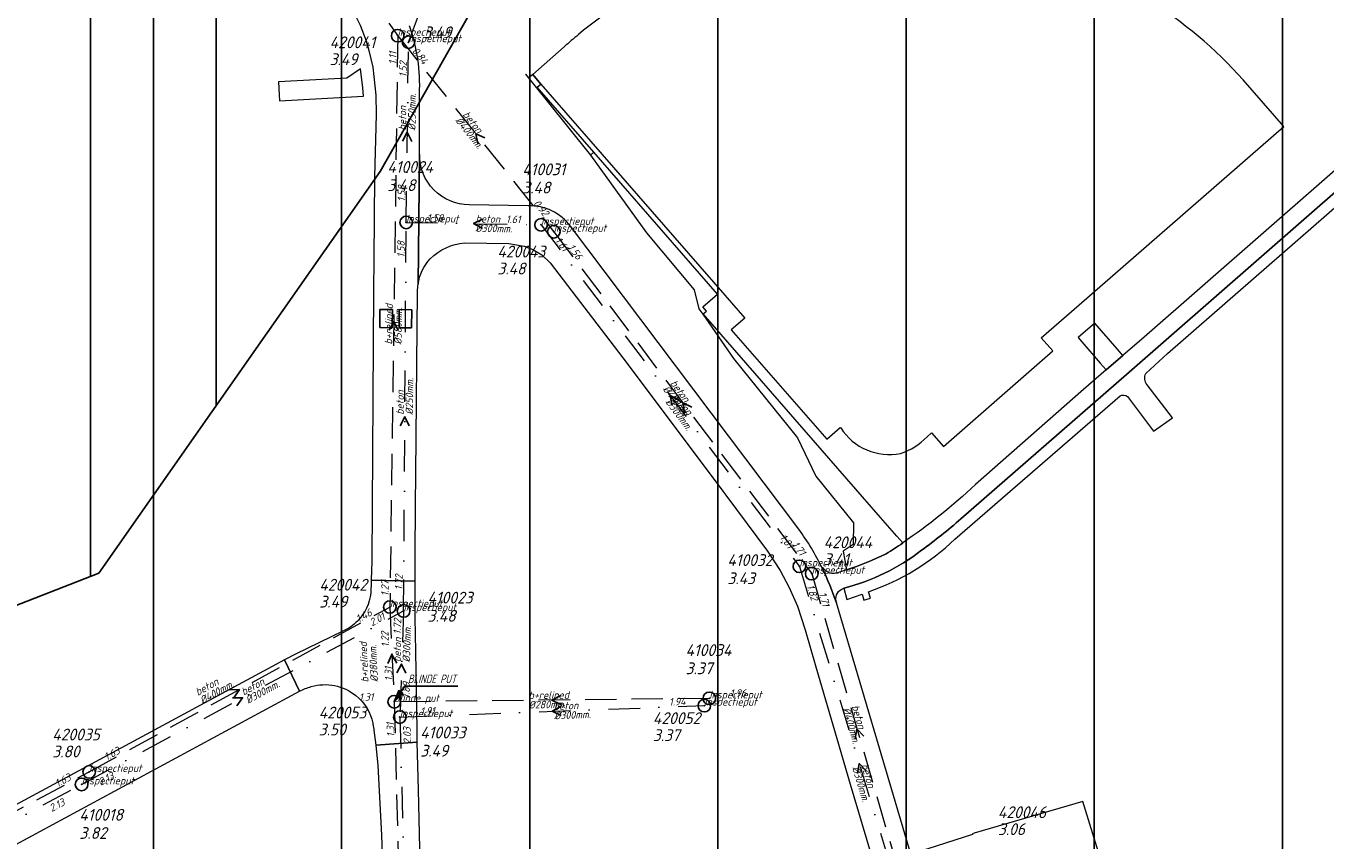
# Model space of a CAD drawing. Extents: x 148869 to 161638, y 453607 to 469810.
# Tile 336 of 656: x 155767 to 155975, y 461472 to 461602. Entities that reach past the tile are written whole.
import ezdxf

# ---------------------------------------------------------------- set-up
doc = ezdxf.new("R2010")
doc.units = 0
doc.header["$PDMODE"] = 32
doc.header["$PDSIZE"] = 2
doc.linetypes.add('RI-HWA', pattern=[7.4, 5, -2.4])
doc.linetypes.add('RI-VWA', pattern=[11, 5, -3, 0, -3])
doc.layers.get('0').update_dxf_attribs({"linetype": 'CONTINUOUS'})
doc.layers.get('DEFPOINTS').update_dxf_attribs({"linetype": 'CONTINUOUS'})
for name, color, linetype in [('2022', 10, 'CONTINUOUS'), ('2022 hatch', 10, 'CONTINUOUS'), ('2024 hatch', 160, 'CONTINUOUS'), ('B-OI-AANPIJLING', 1, 'CONTINUOUS')]:
    doc.layers.add(name, color=color, linetype=linetype)
for name, color, linetype, lineweight in [('B-OI-RI-BIJZONDERDERHEDEN-T18', 134, 'CONTINUOUS', 18), ('B-OI-RI-HWA-BOB-T18', 150, 'CONTINUOUS', 18), ('B-OI-RI-HWA-MATERIAAL-T18', 150, 'CONTINUOUS', 18), ('B-OI-RI-HWA-PUTDEKSELHOOGTE-T25', 150, 'CONTINUOUS', 25), ('B-OI-RI-HWA-PUTNUMMER-T25', 150, 'CONTINUOUS', 25), ('B-OI-RI-HWA_DIAMETER-T18', 150, 'CONTINUOUS', 18), ('B-OI-RI-HWA_RIOOLPUT-S', 150, 'CONTINUOUS', 25), ('B-OI-RI-HWA_TRANSPORTLEIDING-G', 150, 'RI-HWA', 18), ('B-OI-RI-STROOMRICHTING-S', 252, 'CONTINUOUS', 25), ('B-OI-RI-VWA-BOB-T18', 34, 'CONTINUOUS', 18), ('B-OI-RI-VWA-DIAMETER-T18', 34, 'CONTINUOUS', 18), ('B-OI-RI-VWA-MATERIAAL-T18', 34, 'CONTINUOUS', 18), ('B-OI-RI-VWA_PUTDEKSELHOOGTE-T25', 34, 'CONTINUOUS', 25), ('B-OI-RI-VWA_PUTNUMMER-T25', 34, 'CONTINUOUS', 25), ('B-OI-RI-VWA_RIOOLPUT-S', 34, 'CONTINUOUS', 25), ('B-OI-RI-VWA_TRANSPORTLEIDING-G', 34, 'RI-VWA', 18), ('B-RO-VH-VERHARDING_ASFALT-GV', 251, 'CONTINUOUS', 18), ('B-RO-VH-VERHARDING_HOUTSNIPPERS-GV', 251, 'CONTINUOUS', 18), ('B-RO-VH-VERHARDING_STRAATBAKSTEEN-GV', 251, 'CONTINUOUS', 18)]:
    doc.layers.add(name, color=color, linetype=linetype, lineweight=lineweight)
doc.styles.add('NLCS-ISO-M500-T18_CURSIEF', font='NLCS-ISO.ttf', dxfattribs={"oblique": 15, "height": 0.9})
doc.styles.add('NLCS-ISO-M750-T25_CURSIEF', font='NLCS-ISO.ttf', dxfattribs={"oblique": 15, "height": 1.875})

# ---------------------------------------------------------------- blocks, each defined once
blk = doc.blocks.new('ACMAP_ANN_TEMPLATE_vwa-diam')
at = {"color": 0, "linetype": 'ByBlock', "style": 'NLCS-ISO-M500-T18_CURSIEF', "oblique": 15}
blk.add_attdef('vwa-diam', (0.3, -1.3), '', height=1.2, dxfattribs=at)
blk = doc.blocks.new('ACMAP_ANN_TEMPLATE_vwa-materiaal')
at = {"color": 0, "linetype": 'ByBlock', "style": 'NLCS-ISO-M500-T18_CURSIEF', "oblique": 15}
blk.add_attdef('vwa-mat', (0.3, 0.2), '', height=1.2, dxfattribs=at)
blk = doc.blocks.new('ACMAP_ANN_TEMPLATE_vwa-nap-l')
at = {"color": 0, "linetype": 'ByBlock', "style": 'NLCS-ISO-M500-T18_CURSIEF', "oblique": 15}
blk.add_attdef('vwa-nap-l', (3.3, 0.2), '', height=1.2, dxfattribs=at)
blk = doc.blocks.new('ACMAP_ANN_TEMPLATE_vwa-nap-r')
at = {"color": 0, "linetype": 'ByBlock', "style": 'NLCS-ISO-M500-T18_CURSIEF', "oblique": 15}
blk.add_attdef('vwa-nap-r', (-5.6, 0.2), '', height=1.2, dxfattribs=at)
blk = doc.blocks.new('ACMAP_ANN_TEMPLATE_hwa-diam')
at = {"color": 0, "linetype": 'ByBlock', "style": 'NLCS-ISO-M500-T18_CURSIEF', "oblique": 15}
blk.add_attdef('hwa-diam', (-3.7, -1.3), '', height=1.2, dxfattribs=at)
blk = doc.blocks.new('ACMAP_ANN_TEMPLATE_hwa-materiaal')
at = {"color": 0, "linetype": 'ByBlock', "style": 'NLCS-ISO-M500-T18_CURSIEF', "oblique": 15}
blk.add_attdef('hwa-mat', (-3.7, 0.2), '', height=1.2, dxfattribs=at)
blk = doc.blocks.new('ACMAP_ANN_TEMPLATE_hwa-nap-l')
at = {"color": 0, "linetype": 'ByBlock', "style": 'NLCS-ISO-M500-T18_CURSIEF', "oblique": 15}
blk.add_attdef('hwa-nap-l', (3.3, 0.2), '', height=1.2, dxfattribs=at)
blk = doc.blocks.new('ACMAP_ANN_TEMPLATE_hwa-nap-r')
at = {"color": 0, "linetype": 'ByBlock', "style": 'NLCS-ISO-M500-T18_CURSIEF', "oblique": 15}
blk.add_attdef('hwa-nap-r', (-5.6, 0.2), '', height=1.2, dxfattribs=at)
blk = doc.blocks.new('ACMAP_ANN_TEMPLATE_hwa-puth')
at = {"color": 0, "linetype": 'ByBlock', "style": 'NLCS-ISO-M750-T25_CURSIEF', "oblique": 15}
blk.add_attdef('hwa-puth', (-9, -6.8), '', height=1.88, dxfattribs=at)
blk = doc.blocks.new('ACMAP_ANN_TEMPLATE_hwa-putnr')
at = {"color": 0, "linetype": 'ByBlock', "style": 'NLCS-ISO-M750-T25_CURSIEF', "oblique": 15}
blk.add_attdef('hwa-putnr', (-9, -4.1), '', height=1.88, dxfattribs=at)
blk = doc.blocks.new('ACMAP_ANN_TEMPLATE_type knoop')
at = {"layer": 'DEFPOINTS', "style": 'NLCS-ISO-M500-T18_CURSIEF', "oblique": 15}
blk.add_attdef('type_knoop', (0, 0), '', height=1.2, dxfattribs=at)
blk = doc.blocks.new('ACMAP_ANN_TEMPLATE_vwa-puth')
at = {"color": 0, "linetype": 'ByBlock', "style": 'NLCS-ISO-M750-T25_CURSIEF', "oblique": 15}
blk.add_attdef('vwa-puth', (-3, 5), '', height=1.88, dxfattribs=at)
blk = doc.blocks.new('ACMAP_ANN_TEMPLATE_vwa-putnr')
at = {"color": 0, "linetype": 'ByBlock', "style": 'NLCS-ISO-M750-T25_CURSIEF', "oblique": 15}
blk.add_attdef('vaw-putnr', (-3, 7.9), '', height=1.88, dxfattribs=at)

msp = doc.modelspace()

# ---------------------------------------------------------------- hatches: boundary and pattern name
at = {"layer": '2022 hatch'}
h = msp.add_hatch(dxfattribs=at)
h.set_pattern_fill('ANSI31', color=256, scale=19.992, angle=45)
h.set_pattern_definition([(90, (0, 0), (-19.992, 0), [])])
h.paths.add_polyline_path([(155957.39, 462199.72), (155824.6, 462339.47), (155809.4, 462364.77), (155712.06, 462492.35), (155741.32, 462534.94), (155724.45, 462653.5), (155647.56, 462844.84), (155571.03, 462835.78), (155539.5, 462940.93), (155214.41, 462860.04), (154975.03, 462800.21), (154771.75, 462639.51), (154795.06, 462617.84), (154687.68, 462525.32), (154739.27, 462359.61), (154777.22, 462294.15), (154815.26, 462238.26), (154900.32, 462169.47), (154928.55, 462144.03), (154992.39, 461993.67), (155064.08, 461959.84), (155069.75, 461944.78), (155080.62, 461929.02), (155099.54, 461841.43), (155124.54, 461788.65), (155176.21, 461747.53), (155253.1, 461670.14), (155301.18, 461625.42), (155386.96, 461536.3), (155426.74, 461562.76), (155670.4, 461472.54), (155778.97, 461514.91), (155823.82, 461578.91), (155914.94, 461739.53), (155884.36, 461781.4), (155900.67, 461812.33), (155940.19, 461941.25), (155946.89, 461971.72), (155993.5, 462030.18), (155993.12, 462149.22)])
at = {"layer": '2024 hatch'}
h = msp.add_hatch(dxfattribs=at)
h.set_pattern_fill('ANSI31', color=256, scale=29.988, angle=45)
h.set_pattern_definition([(90, (0, 0), (-29.988, 0), [])])
h.paths.add_polyline_path([(154831.69, 462220.79), (155444.64, 461906.6), (155731.7, 461985.63), (155857.3, 461818.44), (156014.78, 461601.83), (156060.4, 461536.42), (156081.9, 461465.46), (156157.24, 461082.37), (155797.14, 460855.73), (155567.09, 461168.91), (155534.07, 461230.34), (155509.32, 461273.71), (155475.23, 461315.96), (155413.29, 461389.05)])

# ---------------------------------------------------------------- linework, layer by layer
at = {"layer": '2022', "flags": 128}
msp.add_lwpolyline([(155993.5, 462030.18), (155946.89, 461971.72), (155940.19, 461941.25), (155900.67, 461812.33), (155884.36, 461781.4), (155914.94, 461739.53), (155823.82, 461578.91), (155778.97, 461514.91), (155670.4, 461472.54), (155426.74, 461562.76), (155386.96, 461536.3), (155301.18, 461625.42), (155253.1, 461670.14), (155176.21, 461747.53), (155124.54, 461788.65), (155099.54, 461841.43), (155080.62, 461929.02), (155069.75, 461944.78), (155064.08, 461959.84), (154992.39, 461993.67), (154928.55, 462144.03), (154900.32, 462169.47), (154815.26, 462238.26)], dxfattribs=at)
at = {"layer": 'B-OI-AANPIJLING', "color": 251, "flags": 128}
msp.add_lwpolyline([(155826.06, 461494.41), (155827.42, 461495.75), (155826.79, 461496.18), (155826.06, 461494.41), (155826.89, 461496.11), (155827, 461496.04), (155826.06, 461494.41), (155827.21, 461495.9), (155827.32, 461495.82), (155826.06, 461494.41), (155827.74, 461496.92), (155836.21, 461496.92)], dxfattribs=at)
at = {"layer": 'B-OI-RI-HWA_RIOOLPUT-S', "color": 251}
for p in [(155826.61, 461600.53), (155851.49, 461569.3), (155892.59, 461514.82), (155825.36, 461509.5), (155826.06, 461494.41), (155876.27, 461494.95), (155777.44, 461483.23)]:
    msp.add_point(p, dxfattribs=at)
at = {"layer": 'B-OI-RI-HWA_TRANSPORTLEIDING-G', "color": 251}
for p, q in [((155803.81, 461632.74), (155826.61, 461600.53)), ((155826.61, 461600.53), (155825.36, 461509.5)), ((155826.61, 461600.53), (155851.49, 461569.3)), ((155851.49, 461569.3), (155892.59, 461514.82)), ((155892.59, 461514.82), (155907.02, 461465.38)), ((155777.44, 461483.23), (155825.36, 461509.5)), ((155825.36, 461509.5), (155826.06, 461494.41)), ((155876.27, 461494.95), (155826.06, 461494.41)), ((155826.06, 461494.41), (155827.58, 461433.49)), ((155723.45, 461454.34), (155777.44, 461483.23))]:
    msp.add_line(p, q, dxfattribs=at)
at = {"layer": 'B-OI-RI-STROOMRICHTING-S', "color": 251}
for points in [[(155827.4, 461583.71), (155828.14, 461585.14), (155828.85, 461583.69)], [(155840.51, 461584.24), (155839.05, 461584.92), (155839.38, 461583.34)], [(155840.15, 461571.28), (155838.7, 461570.59), (155840.14, 461569.84)], [(155825.24, 461553.59), (155825.98, 461555.02), (155826.68, 461553.57)], [(155871.48, 461542.48), (155870.04, 461543.19), (155870.33, 461541.61)], [(155873.48, 461541.34), (155872.04, 461542.06), (155872.33, 461540.48)], [(155827.02, 461538.39), (155827.76, 461539.83), (155828.46, 461538.39)], [(155826.49, 461500.55), (155825.7, 461501.95), (155825.05, 461500.48)], [(155826.48, 461499.01), (155827.24, 461500.42), (155827.92, 461498.96)], [(155799.79, 461496.3), (155801.39, 461496.36), (155800.48, 461495.04)], [(155800.29, 461495.01), (155801.89, 461495.06), (155800.96, 461493.74)], [(155852.6, 461495.42), (155851.15, 461494.68), (155852.61, 461493.98)], [(155852.62, 461493.66), (155851.21, 461492.89), (155852.67, 461492.22)], [(155900.89, 461488.92), (155899.8, 461490.1), (155899.52, 461488.52)], [(155901.27, 461483.4), (155900.15, 461484.57), (155899.89, 461482.98)]]:
    msp.add_lwpolyline(points, dxfattribs=at)
at = {"layer": 'B-OI-RI-VWA_RIOOLPUT-S'}
for p in [(155828.33, 461599.5), (155827.96, 461570.78), (155849.46, 461570.4), (155890.63, 461515.98), (155827.55, 461508.88), (155875.48, 461493.8), (155826.95, 461491.97), (155776.24, 461481.24)]:
    msp.add_point(p, dxfattribs=at)
at = {"layer": 'B-OI-RI-VWA_TRANSPORTLEIDING-G', "color": 251}
for p, q in [((155828.33, 461599.5), (155832.25, 461610)), ((155827.96, 461570.78), (155828.33, 461599.5)), ((155827.55, 461508.88), (155827.96, 461570.78)), ((155827.96, 461570.78), (155849.46, 461570.4)), ((155849.46, 461570.4), (155890.63, 461515.98)), ((155890.63, 461515.98), (155909.69, 461453.16)), ((155776.24, 461481.24), (155827.55, 461508.88)), ((155827.55, 461508.88), (155826.95, 461491.97)), ((155826.95, 461491.97), (155875.48, 461493.8)), ((155826.95, 461491.97), (155828.6, 461431.27)), ((155721.19, 461451.81), (155776.24, 461481.24))]:
    msp.add_line(p, q, dxfattribs=at)
at = {"layer": 'B-RO-VH-VERHARDING_ASFALT-GV', "flags": 128}
for points in [[(155805.84, 461624.95), (155817.06, 461609.17), (155819.14, 461605.3), (155819.93, 461603.58), (155820.63, 461602.22), (155821.61, 461599.7), (155822.02, 461598.17), (155822.64, 461595.51), (155823.14, 461591.04), (155823.16, 461587.96), (155822.94, 461578.02), (155822.81, 461564.99), (155822.78, 461559.97), (155822.47, 461516.82), (155822.39, 461513.76), (155829.37, 461513.65), (155829.38, 461519.72), (155829.43, 461523.73), (155829.47, 461525.72), (155829.51, 461530.77), (155829.78, 461559.79)], [(155853.14, 461598.75), (155848.13, 461594.34), (155849.44, 461592.83)], [(155849.44, 461592.83), (155878.76, 461559.21), (155881.95, 461555.55), (155879.77, 461553.65), (155894.98, 461536.23), (155897.14, 461538.12), (155897.22, 461538.04)], [(155910.98, 461536.63), (155911.69, 461537.24), (155913.57, 461535.08), (155931.02, 461550.3), (155929.17, 461552.42), (155935.18, 461557.65), (155967.8, 461586.06), (155961.36, 461593.49)], [(155829.86, 461560.92), (155830.1, 461581.61), (155830.09, 461591.28)], [(155983.62, 461585.74), (155945.54, 461552.51), (155942.18, 461549.6), (155939.51, 461547.29), (155935.92, 461544.18), (155918.7, 461529.01)], [(155984.92, 461583.42), (155942.74, 461546.55), (155916.35, 461523.55)], [(155916.35, 461523.55), (155942.74, 461546.55), (155984.92, 461583.42)], [(155830.1, 461581.61), (155829.86, 461560.92)], [(155945.85, 461546.73), (155949.28, 461549.9), (155983.77, 461579.97)], [(155847.41, 461573.43), (155838, 461573.6)], [(155890.51, 461521.89), (155854.15, 461570.16)], [(155837.31, 461567.53), (155844.33, 461567.42), (155846.79, 461567), (155848.15, 461566.47), (155849.59, 461565.64), (155850.89, 461564.35), (155862.47, 461549.21)], [(155862.47, 461549.21), (155865.56, 461545.1), (155878.42, 461527.96), (155878.9, 461527.32), (155885.52, 461518.4), (155887.58, 461515.32), (155888.97, 461512.63), (155890.32, 461509.64), (155891.54, 461505.87), (155893.25, 461500), (155896.59, 461488.56), (155898.71, 461481.29), (155903.26, 461465.92), (155905.37, 461458.79), (155907.33, 461452.18), (155911.03, 461439.41), (155912.78, 461433.61), (155917.08, 461419.42), (155922.9, 461421.04), (155919.73, 461431.62), (155910.92, 461461.5), (155907.87, 461471.92), (155896.54, 461510.16)], [(155942.91, 461543.03), (155947.03, 461537.53), (155950.06, 461539.67), (155946.06, 461544.93)], [(155915.41, 461520.32), (155941.72, 461543.14)], [(155894.36, 461515.79), (155894.24, 461515.74)], [(155829.74, 461487.98), (155829.72, 461489.98), (155829.49, 461502.41), (155829.49, 461502.62), (155829.45, 461504.97), (155829.41, 461507.94), (155829.41, 461511.63), (155829.37, 461513.65), (155822.39, 461513.76), (155822.39, 461513.59), (155822.32, 461511.73)], [(155897.68, 461512.5), (155898.19, 461510.71), (155900.6, 461511.56), (155900.91, 461510.6), (155901.95, 461510.92), (155901.63, 461511.94)], [(155896.54, 461510.16), (155896.48, 461510.46)], [(155817.87, 461505.65), (155810.35, 461501.99), (155808.57, 461501.08), (155810.98, 461496.08)], [(155822.75, 461490.4), (155822.88, 461489.44), (155823.11, 461487.5), (155829.74, 461487.98)], [(155924.22, 461423.58), (155925.34, 461423.96), (155950.19, 461431.88), (155943.94, 461452.2), (155948.7, 461453.68), (155948.48, 461454.41), (155949.47, 461454.69), (155948.39, 461458.46), (155947.35, 461458.16), (155947.12, 461458.89), (155942.3, 461457.36), (155935.8, 461478.52), (155918.48, 461473.45), (155918.19, 461473.36), (155918.22, 461473.27), (155911.1, 461471), (155910.04, 461470.66)]]:
    msp.add_lwpolyline(points, dxfattribs=at)
at = {"layer": 'B-RO-VH-VERHARDING_ASFALT-GV'}
for points in [[(155869.63, 461610.07, 0.055455), (155855.42, 461600.72)], [(155961.36, 461593.49, 0.071373), (155946.06, 461606.32)], [(155830.09, 461591.28, 0.093878), (155828.51, 461602.12)], [(155855.42, 461600.72, 0.009892), (155853.14, 461598.75)], [(155838, 461573.6, -0.414861), (155830.1, 461581.61)], [(155854.15, 461570.16, 0.24482), (155847.41, 461573.43)], [(155831.8, 461564.99, -0.176347), (155837.31, 461567.53)], [(155829.86, 461560.92, -0.15207), (155831.8, 461564.99)], [(155829.78, 461559.79, -0.036946), (155829.86, 461560.92)], [(155946.06, 461544.93, -0.326114), (155945.85, 461546.73)], [(155941.72, 461543.14, -0.294863), (155942.91, 461543.03)], [(155897.22, 461538.04, 0.309502), (155906.74, 461533.98)], [(155906.74, 461533.98, 0.127355), (155910.98, 461536.63)], [(155918.7, 461529.01, -0.036778), (155907.09, 461519.71)], [(155916.35, 461523.55, -0.021657), (155910.08, 461518.54)], [(155910.08, 461518.54, 0.021657), (155916.35, 461523.55)], [(155894.24, 461515.74, 0.049067), (155890.51, 461521.89)], [(155901.63, 461511.94, 0.107943), (155915.41, 461520.32)], [(155907.09, 461519.71, -0.007692), (155904.45, 461517.96)], [(155910.08, 461518.54, -0.101108), (155897.68, 461512.5)], [(155897.68, 461512.5, 0.101108), (155910.08, 461518.54)], [(155904.45, 461517.96, -0.025228), (155898.11, 461515.41)], [(155896.54, 461510.16, 0.025131), (155894.24, 461515.74)], [(155894.24, 461515.74, -0.025131), (155896.54, 461510.16)], [(155896.85, 461514.99, -0.380899), (155894.36, 461515.79)], [(155898.11, 461515.41, -0.00549), (155896.85, 461514.99)], [(155822.32, 461511.73, -0.170519), (155820.21, 461507.27)], [(155896.48, 461510.46, -0.388585), (155897.68, 461512.5)], [(155820.21, 461507.27, -0.095854), (155817.87, 461505.65)], [(155810.98, 461496.08, -0.06594), (155812.83, 461496.82)], [(155812.83, 461496.82, -0.246456), (155819.94, 461495.4)], [(155819.94, 461495.4, -0.170812), (155822.64, 461490.98)], [(155822.64, 461490.98, -0.019148), (155822.75, 461490.4)]]:
    msp.add_lwpolyline(points, format="xyb", dxfattribs=at)
at = {"layer": 'B-RO-VH-VERHARDING_ASFALT-GV', "flags": 128}
for points in [[(155823.75, 461554.03), (155825.75, 461554.01), (155825.78, 461556.91), (155823.78, 461556.93)], [(155823.75, 461554.03), (155823.78, 461556.93), (155825.78, 461556.91), (155825.75, 461554.01)], [(155826.86, 461556.9), (155826.83, 461554), (155828.83, 461553.98), (155828.86, 461556.88)], [(155826.86, 461556.9), (155828.86, 461556.88), (155828.83, 461553.98), (155826.83, 461554)], [(155939.51, 461547.29), (155942.18, 461549.6), (155941.27, 461550.64), (155937.72, 461554.75), (155935.05, 461552.43), (155935.64, 461551.75), (155938.57, 461548.38)], [(155760.05, 461468.56), (155765.76, 461471.65), (155810.98, 461496.08), (155808.57, 461501.08), (155763.07, 461476.55), (155757.53, 461473.56), (155757.29, 461473.41), (155757.29, 461473.4)], [(155832.31, 461373.24), (155832.2, 461378.51), (155831.12, 461428.25), (155830.9, 461438.28), (155829.92, 461480.42), (155829.74, 461487.98), (155823.11, 461487.5), (155823.47, 461484.28), (155824.04, 461473.15), (155824.49, 461459.02), (155824.92, 461437.38), (155825.09, 461429.23), (155826.3, 461377.47), (155826.39, 461373.06), (155826.46, 461369.61), (155827.61, 461317.54), (155827.74, 461309.39), (155827.88, 461300.82), (155828.17, 461287.15), (155834.23, 461287.15), (155833.76, 461308.59), (155833.54, 461318.48), (155832.41, 461368.43)]]:
    msp.add_lwpolyline(points, close=True, dxfattribs=at)
at = {"layer": 'B-RO-VH-VERHARDING_HOUTSNIPPERS-GV', "flags": 128}
for points in [[(155847, 461594.41), (155857.34, 461581.52), (155857.84, 461581.99), (155848.84, 461592.31), (155849.44, 461592.83), (155848.13, 461594.34), (155847.53, 461593.81)], [(155875.22, 461556.16), (155875.27, 461556.2), (155875.8, 461556.66), (155875.21, 461557.34), (155877.56, 461559.36), (155857.84, 461581.99), (155857.34, 461581.52), (155866.26, 461569.12), (155873.83, 461560.04), (155874.61, 461557.04)]]:
    msp.add_lwpolyline(points, close=True, dxfattribs=at)
for points in [[(155907.09, 461519.71), (155906.16, 461520.78), (155903.57, 461523.75), (155875.27, 461556.2), (155875.22, 461556.16)], [(155875.22, 461556.16), (155880.13, 461549.1), (155890.33, 461536.46), (155893.24, 461530.33), (155899.23, 461522.9), (155899.17, 461519.48), (155897.61, 461518.41), (155898.11, 461515.41)]]:
    msp.add_lwpolyline(points, dxfattribs=at)
at = {"layer": 'B-RO-VH-VERHARDING_HOUTSNIPPERS-GV'}
for points in [[(155904.45, 461517.96, 0.007692), (155907.09, 461519.71)], [(155898.11, 461515.41, 0.025228), (155904.45, 461517.96)]]:
    msp.add_lwpolyline(points, format="xyb", dxfattribs=at)
at = {"layer": 'B-RO-VH-VERHARDING_STRAATBAKSTEEN-GV', "flags": 128}
msp.add_lwpolyline([(155807.77, 461590.18), (155821.15, 461590.91), (155821.08, 461592.22), (155820.71, 461595.26), (155818.5, 461593.77), (155807.61, 461593.17), (155807.72, 461591.11)], close=True, dxfattribs=at)

# ---------------------------------------------------------------- block references
at = {"layer": 'B-OI-RI-HWA-BOB-T18', "color": 251}
for name, p, rotation, values in [('ACMAP_ANN_TEMPLATE_hwa-nap-l', (155826.56, 461592.62), 89.2132788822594, {'hwa-nap-l': '1.11'}), ('ACMAP_ANN_TEMPLATE_hwa-nap-l', (155826.61, 461600.53), 308.5432761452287, {'hwa-nap-l': '0.84'}), ('ACMAP_ANN_TEMPLATE_hwa-nap-r', (155851.49, 461569.3), 308.5432761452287, {'hwa-nap-r': '0.92'}), ('ACMAP_ANN_TEMPLATE_hwa-nap-l', (155851.49, 461569.3), 307.0310951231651, {'hwa-nap-l': '1.56'}), ('ACMAP_ANN_TEMPLATE_hwa-nap-r', (155892.59, 461514.82), 307.0310951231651, {'hwa-nap-r': '1.71'}), ('ACMAP_ANN_TEMPLATE_hwa-nap-r', (155825.44, 461516.83), 89.2132788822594, {'hwa-nap-r': '1.27'}), ('ACMAP_ANN_TEMPLATE_hwa-nap-l', (155892.59, 461514.82), 286.2708845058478, {'hwa-nap-l': '1.71'}), ('ACMAP_ANN_TEMPLATE_hwa-nap-r', (155825.36, 461509.5), 28.731788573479, {'hwa-nap-r': '1.46'}), ('ACMAP_ANN_TEMPLATE_hwa-nap-l', (155825.6, 461499.85), 92.65595190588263, {'hwa-nap-l': '1.22'}), ('ACMAP_ANN_TEMPLATE_hwa-nap-l', (155826.06, 461494.41), 91.42927641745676, {'hwa-nap-l': '1.31'}), ('ACMAP_ANN_TEMPLATE_hwa-nap-l', (155876.27, 461494.95), 0.6161825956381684, {'hwa-nap-l': '1.96'}), ('ACMAP_ANN_TEMPLATE_hwa-nap-r', (155826.06, 461494.41), 0.6161825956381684, {'hwa-nap-r': '1.31'}), ('ACMAP_ANN_TEMPLATE_hwa-nap-r', (155826.06, 461494.41), 92.65595190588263, {'hwa-nap-r': '1.31'}), ('ACMAP_ANN_TEMPLATE_hwa-nap-l', (155777.44, 461483.23), 28.731788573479, {'hwa-nap-l': '1.63'}), ('ACMAP_ANN_TEMPLATE_hwa-nap-r', (155777.44, 461483.23), 28.1511951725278, {'hwa-nap-r': '1.63'})]:
    msp.add_blockref(name, p, dxfattribs=dict(at, rotation=rotation)).add_auto_attribs(values)
at = {"layer": 'B-OI-RI-HWA-MATERIAAL-T18', "color": 251}
for p, rotation, values in [((155839.05, 461584.91), 308.5432761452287, {'hwa-mat': 'beton'}), ((155825.98, 461555.02), 89.2132788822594, {'hwa-mat': 'b+relined'}), ((155872.04, 461542.06), 307.0310951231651, {'hwa-mat': 'beton'}), ((155822, 461501.21), 92.65595190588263, {'hwa-mat': 'b+relined'}), ((155798.1, 461496.94), 28.731788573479, {'hwa-mat': 'beton'}), ((155851.17, 461494.68), 0.6161825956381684, {'hwa-mat': 'b+relined'}), ((155899.8, 461490.1), 286.2708845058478, {'hwa-mat': 'beton'})]:
    msp.add_blockref('ACMAP_ANN_TEMPLATE_hwa-materiaal', p, dxfattribs=dict(at, rotation=rotation)).add_auto_attribs(values)
at = {"layer": 'B-OI-RI-HWA-PUTDEKSELHOOGTE-T25', "color": 251}
for p, values in [((155824.76, 461602.64), {'hwa-puth': '3.49'}), ((155851.49, 461569.3), {'hwa-puth': '3.48'}), ((155903.48, 461522.98), {'hwa-puth': '3.41'}), ((155823.12, 461516.22), {'hwa-puth': '3.49'}), ((155823.02, 461495.85), {'hwa-puth': '3.50'}), ((155876.27, 461494.95), {'hwa-puth': '3.37'}), ((155780.56, 461492.35), {'hwa-puth': '3.80'}), ((155931.25, 461479.97), {'hwa-puth': '3.06'})]:
    msp.add_blockref('ACMAP_ANN_TEMPLATE_hwa-puth', p, dxfattribs=at).add_auto_attribs(values)
at = {"layer": 'B-OI-RI-HWA-PUTNUMMER-T25', "color": 251}
for p, values in [((155824.76, 461602.64), {'hwa-putnr': '420041'}), ((155851.49, 461569.3), {'hwa-putnr': '420043'}), ((155903.48, 461522.98), {'hwa-putnr': '420044'}), ((155823.12, 461516.22), {'hwa-putnr': '420042'}), ((155823.02, 461495.85), {'hwa-putnr': '420053'}), ((155876.27, 461494.95), {'hwa-putnr': '420052'}), ((155780.56, 461492.35), {'hwa-putnr': '420035'}), ((155931.25, 461479.97), {'hwa-putnr': '420046'})]:
    msp.add_blockref('ACMAP_ANN_TEMPLATE_hwa-putnr', p, dxfattribs=at).add_auto_attribs(values)
at = {"layer": 'B-OI-RI-HWA_DIAMETER-T18', "color": 251}
for p, rotation, values in [((155839.05, 461584.91), 308.5432761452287, {'hwa-diam': '%%c400mm.'}), ((155825.98, 461555.02), 89.2132788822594, {'hwa-diam': '%%c580mm.'}), ((155872.04, 461542.06), 307.0310951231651, {'hwa-diam': '%%c400mm.'}), ((155822, 461501.21), 92.65595190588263, {'hwa-diam': '%%c380mm.'}), ((155798.1, 461496.94), 28.731788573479, {'hwa-diam': '%%c400mm.'}), ((155851.17, 461494.68), 0.6161825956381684, {'hwa-diam': '%%c280mm.'}), ((155899.8, 461490.1), 286.2708845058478, {'hwa-diam': '%%c400mm.'})]:
    msp.add_blockref('ACMAP_ANN_TEMPLATE_hwa-diam', p, dxfattribs=dict(at, rotation=rotation)).add_auto_attribs(values)
at = {"layer": 'B-OI-RI-VWA-BOB-T18', "color": 251}
for name, p, rotation, values in [('ACMAP_ANN_TEMPLATE_vwa-nap-r', (155828.33, 461599.5), 89.26189882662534, {'vwa-nap-r': '1.52'}), ('ACMAP_ANN_TEMPLATE_vwa-nap-l', (155827.96, 461570.78), 89.26189882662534, {'vwa-nap-l': '1.58'}), ('ACMAP_ANN_TEMPLATE_vwa-nap-l', (155827.96, 461570.78), 358.9874358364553, {'vwa-nap-l': '1.58'}), ('ACMAP_ANN_TEMPLATE_vwa-nap-r', (155849.46, 461570.4), 358.9874358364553, {'vwa-nap-r': '1.61'}), ('ACMAP_ANN_TEMPLATE_vwa-nap-r', (155827.96, 461570.78), 89.62050200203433, {'vwa-nap-r': '1.58'}), ('ACMAP_ANN_TEMPLATE_vwa-nap-l', (155849.46, 461570.4), 307.1083557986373, {'vwa-nap-l': '1.61'}), ('ACMAP_ANN_TEMPLATE_vwa-nap-r', (155890.63, 461515.98), 307.1083557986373, {'vwa-nap-r': '1.81'}), ('ACMAP_ANN_TEMPLATE_vwa-nap-l', (155827.55, 461508.88), 89.62050200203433, {'vwa-nap-l': '1.72'}), ('ACMAP_ANN_TEMPLATE_vwa-nap-l', (155890.63, 461515.98), 286.878141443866, {'vwa-nap-l': '1.82'}), ('ACMAP_ANN_TEMPLATE_vwa-nap-r', (155827.55, 461508.88), 28.31074329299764, {'vwa-nap-r': '2.01'}), ('ACMAP_ANN_TEMPLATE_vwa-nap-l', (155827.18, 461501.81), 87.96788575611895, {'vwa-nap-l': '1.72'}), ('ACMAP_ANN_TEMPLATE_vwa-nap-r', (155828.9, 461500.51), 87.96788575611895, {'vwa-nap-r': '1.89'}), ('ACMAP_ANN_TEMPLATE_vwa-nap-r', (155875.48, 461493.8), 2.159522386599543, {'vwa-nap-r': '1.94'}), ('ACMAP_ANN_TEMPLATE_vwa-nap-l', (155826.95, 461491.97), 2.159522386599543, {'vwa-nap-l': '1.91'}), ('ACMAP_ANN_TEMPLATE_vwa-nap-l', (155829.04, 461484.37), 91.5570800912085, {'vwa-nap-l': '2.03'}), ('ACMAP_ANN_TEMPLATE_vwa-nap-l', (155776.52, 461479.28), 28.31074329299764, {'vwa-nap-l': '2.13'}), ('ACMAP_ANN_TEMPLATE_vwa-nap-r', (155776.52, 461479.28), 28.12917852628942, {'vwa-nap-r': '2.13'})]:
    msp.add_blockref(name, p, dxfattribs=dict(at, rotation=rotation)).add_auto_attribs(values)
at = {"layer": 'B-OI-RI-VWA-DIAMETER-T18', "color": 251}
for p, rotation, values in [((155828.14, 461585.14), 89.26189882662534, {'vwa-diam': '%%c250mm.'}), ((155838.71, 461570.59), 358.9874358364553, {'vwa-diam': '%%c300mm.'}), ((155827.76, 461539.83), 89.62050200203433, {'vwa-diam': '%%c250mm.'}), ((155870.05, 461543.19), 307.1083557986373, {'vwa-diam': '%%c300mm.'}), ((155827.25, 461500.42), 87.96788575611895, {'vwa-diam': '%%c300mm.'}), ((155801.89, 461495.06), 28.31074329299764, {'vwa-diam': '%%c300mm.'}), ((155851.21, 461492.89), 2.159522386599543, {'vwa-diam': '%%c300mm.'}), ((155900.16, 461484.57), 286.878141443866, {'vwa-diam': '%%c300mm.'})]:
    msp.add_blockref('ACMAP_ANN_TEMPLATE_vwa-diam', p, dxfattribs=dict(at, rotation=rotation)).add_auto_attribs(values)
at = {"layer": 'B-OI-RI-VWA-MATERIAAL-T18', "color": 251}
for p, rotation in [((155828.14, 461585.14), 89.26189882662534), ((155838.71, 461570.59), 358.9874358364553), ((155827.76, 461539.83), 89.62050200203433), ((155870.05, 461543.19), 307.1083557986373), ((155827.25, 461500.42), 87.96788575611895), ((155801.89, 461495.06), 28.31074329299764), ((155851.21, 461492.89), 2.159522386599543), ((155900.16, 461484.57), 286.878141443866)]:
    msp.add_blockref('ACMAP_ANN_TEMPLATE_vwa-materiaal', p, dxfattribs=dict(at, rotation=rotation)).add_auto_attribs({'vwa-mat': 'beton'})
at = {"layer": 'B-OI-RI-VWA_PUTDEKSELHOOGTE-T25', "color": 251}
for p, values in [((155833.75, 461595.13), {'vwa-puth': '3.49'}), ((155827.96, 461570.78), {'vwa-puth': '3.48'}), ((155849.46, 461570.4), {'vwa-puth': '3.48'}), ((155882.14, 461508.14), {'vwa-puth': '3.43'}), ((155834.36, 461502.16), {'vwa-puth': '3.48'}), ((155875.48, 461493.8), {'vwa-puth': '3.37'}), ((155833.2, 461480.67), {'vwa-puth': '3.49'}), ((155778.88, 461467.56), {'vwa-puth': '3.82'})]:
    msp.add_blockref('ACMAP_ANN_TEMPLATE_vwa-puth', p, dxfattribs=at).add_auto_attribs(values)
at = {"layer": 'B-OI-RI-VWA_PUTNUMMER-T25', "color": 251}
for p, values in [((155827.96, 461570.78), {'vaw-putnr': '410024'}), ((155849.46, 461570.4), {'vaw-putnr': '410031'}), ((155882.14, 461508.14), {'vaw-putnr': '410032'}), ((155834.36, 461502.16), {'vaw-putnr': '410023'}), ((155875.48, 461493.8), {'vaw-putnr': '410034'}), ((155833.2, 461480.67), {'vaw-putnr': '410033'}), ((155778.88, 461467.56), {'vaw-putnr': '410018'})]:
    msp.add_blockref('ACMAP_ANN_TEMPLATE_vwa-putnr', p, dxfattribs=at).add_auto_attribs(values)
at = {"layer": 'DEFPOINTS'}
for p, values in [((155826.61, 461600.53), {'type_knoop': 'inspectieput'}), ((155828.33, 461599.5), {'type_knoop': 'inspectieput'}), ((155827.96, 461570.78), {'type_knoop': 'inspectieput'}), ((155849.46, 461570.4), {'type_knoop': 'inspectieput'}), ((155851.49, 461569.3), {'type_knoop': 'inspectieput'}), ((155890.63, 461515.98), {'type_knoop': 'inspectieput'}), ((155892.59, 461514.82), {'type_knoop': 'inspectieput'}), ((155825.36, 461509.5), {'type_knoop': 'inspectieput'}), ((155827.55, 461508.88), {'type_knoop': 'inspectieput'}), ((155826.06, 461494.41), {'type_knoop': 'blinde put'}), ((155875.48, 461493.8), {'type_knoop': 'inspectieput'}), ((155876.27, 461494.95), {'type_knoop': 'inspectieput'}), ((155826.95, 461491.97), {'type_knoop': 'inspectieput'}), ((155777.44, 461483.23), {'type_knoop': 'inspectieput'}), ((155776.24, 461481.24), {'type_knoop': 'inspectieput'})]:
    msp.add_blockref('ACMAP_ANN_TEMPLATE_type knoop', p, dxfattribs=at).add_auto_attribs(values)

# ---------------------------------------------------------------- texts
at = {"layer": 'B-OI-RI-BIJZONDERDERHEDEN-T18', "color": 251, "style": 'NLCS-ISO-M500-T18_CURSIEF', "oblique": 15, "width": 0.8}
msp.add_text('BLINDE PUT', height=1.35, dxfattribs=at).set_placement((155828.25, 461497.38))

doc.saveas('drawing.dxf')
